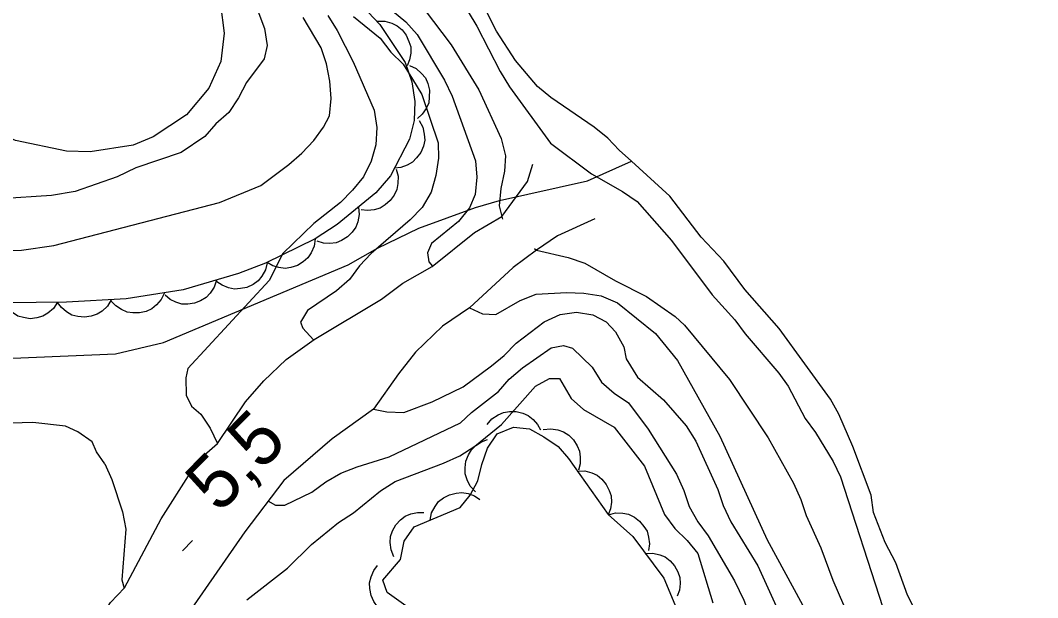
# Model space of a CAD drawing. Extents: x 336540 to 340074, y 5572036 to 5573747.
# Drawn here: x 338287.2 to 338344, y 5573365.1 to 5573397.3 of the extents above; entities that cross this region are included whole.
import ezdxf

# ---------------------------------------------------------------- set-up
doc = ezdxf.new("R2010")
doc.units = 0
for name, color, linetype in [('Niveau 1', 7, 'Continuous'), ('Niveau 19', 7, 'Continuous'), ('Niveau 2', 7, 'Continuous'), ('Niveau 3', 7, 'Continuous'), ('Niveau 4', 7, 'Continuous'), ('Niveau 44', 7, 'Continuous')]:
    doc.layers.add(name, color=color, linetype=linetype)

msp = doc.modelspace()

# ---------------------------------------------------------------- linework, layer by layer
at = {"layer": 'Niveau 1'}
for points in [[(338304.36, 5573397.62), (338304.88, 5573396.78), (338305.77, 5573395.03), (338306.95, 5573392.33), (338307.09, 5573391.36), (338307.05, 5573390.39), (338306.78, 5573389.48), (338306.35, 5573388.61), (338305.74, 5573387.86), (338305.07, 5573387.16), (338303.57, 5573385.99), (338301.84, 5573384.31), (338301.08, 5573382.81), (338296.53, 5573377.88), (338296.43, 5573377.36), (338296.44, 5573376.4), (338296.74, 5573375.78), (338297.26, 5573375.33), (338297.78, 5573374.55), (338298.2, 5573373.7)], [(338301.01, 5573370.49), (338301.44, 5573370.24), (338301.95, 5573370.25), (338303.46, 5573370.97), (338304.25, 5573371.55), (338305.09, 5573372.03), (338305.99, 5573372.39), (338307.79, 5573372.94), (338311.78, 5573374.84), (338312.39, 5573375.43), (338313.89, 5573376.6), (338314.5, 5573377.29), (338315.23, 5573377.93), (338316.85, 5573379.05), (338317.53, 5573379.18), (338318.04, 5573379.02), (338319.14, 5573377.96), (338319.66, 5573377.12), (338320.36, 5573376.51), (338321.16, 5573375.96), (338322.27, 5573374.5), (338323.84, 5573371.97), (338324.26, 5573371.07), (338324.56, 5573370.17)], [(338324.56, 5573370.17), (338325.03, 5573369.32), (338325.61, 5573368.54), (338327.08, 5573366.01), (338327.61, 5573364.94), (338328.03, 5573363.81), (338329.61, 5573361.29), (338332.25, 5573356.17), (338333.42, 5573354.6), (338334.41, 5573352.92), (338335.63, 5573351.41), (338336.33, 5573350.74), (338336.91, 5573350.01), (338337.43, 5573349.17), (338338.26, 5573347.42), (338339.87, 5573343.19), (338341.39, 5573340.67), (338342.52, 5573337.96), (338343.05, 5573337.12), (338344.21, 5573335.61)]]:
    msp.add_lwpolyline(points, dxfattribs=at)
at = {"layer": 'Niveau 19'}
for points in [[(338277.67, 5573352.4), (338279.64, 5573353.26), (338283.12, 5573355.12), (338284.87, 5573356.21), (338286.56, 5573357.41), (338288.13, 5573358.9), (338289.53, 5573360.62), (338292.22, 5573364.81), (338293, 5573365.63), (338295.05, 5573369.48), (338296.7, 5573372.09), (338297.44, 5573373.05), (338298.2, 5573373.7), (338299.75, 5573376.02), (338300.78, 5573377.2), (338302.04, 5573378.38), (338303.59, 5573379.5), (338307.35, 5573381.76), (338308.56, 5573382.65), (338310.2, 5573383.59), (338312.55, 5573385.48), (338314.09, 5573386.39), (338315.52, 5573388.34), (338315.81, 5573389.31)], [(338319.28, 5573386.25), (338317.2, 5573385.31), (338316.03, 5573384.51), (338314.72, 5573383.54), (338312.27, 5573381.27), (338310.77, 5573380.26), (338309.26, 5573378.8), (338308.3, 5573377.59), (338306.91, 5573375.61), (338304.61, 5573373.96), (338301.9, 5573371.63), (338299.72, 5573368.76), (338296.43, 5573364), (338294.73, 5573361.96), (338293.54, 5573360.68), (338292.25, 5573358.79), (338291.36, 5573357.15), (338288.45, 5573353), (338287.1, 5573350.93), (338285.86, 5573348.36), (338285.21, 5573345.45), (338285, 5573343.56)]]:
    msp.add_lwpolyline(points, dxfattribs=at)
at = {"layer": 'Niveau 2'}
for points in [[(338307.76, 5573400.6), (338311.26, 5573395.99), (338312.79, 5573393.46), (338314.04, 5573390.75), (338314.28, 5573389.78), (338314.24, 5573388.92), (338314.03, 5573387.95), (338313.94, 5573386.98), (338314.12, 5573386.24)], [(338310.87, 5573400.07), (338312.69, 5573397.03), (338313.99, 5573394.49), (338314.52, 5573393.64), (338316.8, 5573390.49), (338319.1, 5573388.77), (338320.83, 5573387.78), (338321.64, 5573387.23), (338323.56, 5573385.04), (338325.83, 5573382.01), (338327.11, 5573380.61), (338327.69, 5573379.82), (338329.56, 5573377.63), (338330.08, 5573376.9), (338331.03, 5573375.1), (338331.61, 5573374.31), (338332.61, 5573372.68), (338333.02, 5573371.83), (338335.38, 5573364.52)], [(338300.17, 5573398.65), (338300.82, 5573396.9), (338300.96, 5573395.94), (338300.8, 5573395.2), (338299.81, 5573393.87), (338299.37, 5573393.01), (338298.82, 5573392.2), (338298.1, 5573391.56), (338297.49, 5573390.86), (338296.17, 5573389.97)], [(338296.17, 5573389.97), (338293.62, 5573389.11), (338292.58, 5573388.6), (338290.23, 5573387.79), (338288.91, 5573387.56), (338286.07, 5573387.37), (338283.16, 5573387.45), (338280.5, 5573387.8), (338277.98, 5573388.44), (338275.37, 5573389.52), (338272.57, 5573391.08), (338267.18, 5573394.65), (338264.82, 5573396.01), (338260.25, 5573397.99)], [(338298.37, 5573398.24), (338298.56, 5573396.64), (338298.38, 5573395.05), (338297.71, 5573393.56), (338296.46, 5573392.06), (338294.6, 5573390.84), (338293.48, 5573390.38), (338291.08, 5573390), (338289.75, 5573390.03), (338286.91, 5573390.64), (338285.53, 5573391.22), (338284.21, 5573392.02), (338281.97, 5573393.85), (338280.13, 5573395.63), (338278.43, 5573396.93), (338276.46, 5573397.83)], [(338307.97, 5573397.88), (338308.72, 5573397.27), (338309.36, 5573396.55), (338310.88, 5573394.01), (338311.3, 5573393.11), (338312.62, 5573389.49), (338312.69, 5573388.58), (338312.6, 5573387.61), (338312.27, 5573386.86), (338311.66, 5573386.11), (338310.15, 5573384.88), (338309.93, 5573384.36), (338310, 5573383.85), (338310.21, 5573383.6)], [(338282.71, 5573384.41), (338287.24, 5573384.51), (338289.05, 5573384.77), (338298.31, 5573387.16), (338300.62, 5573388.12), (338302.18, 5573389.29), (338302.9, 5573389.93), (338303.57, 5573390.63), (338304.12, 5573391.38), (338304.45, 5573392.01), (338304.54, 5573392.98), (338304.47, 5573393.95), (338304.28, 5573394.91), (338303.98, 5573395.81), (338302.98, 5573397.5)], [(338305.8, 5573397.57), (338307.29, 5573396.35), (338307.88, 5573395.57), (338308.57, 5573394.9), (338309.1, 5573394.06), (338309.62, 5573393.21), (338310.53, 5573390.5), (338310.55, 5573389.64), (338310.39, 5573388.67), (338310.13, 5573387.75), (338309.64, 5573386.89), (338308.97, 5573386.19), (338306.79, 5573384.32), (338306.13, 5573383.63), (338305.57, 5573382.87), (338304.85, 5573382.23), (338303.23, 5573381.12), (338302.84, 5573380.48), (338302.96, 5573380.14), (338303.55, 5573379.49)], [(338315.91, 5573384.6), (338316.03, 5573384.51), (338317.8, 5573384.09), (338318.72, 5573383.77), (338320.44, 5573382.78), (338322.16, 5573381.91), (338323.77, 5573380.8), (338324.3, 5573380.3), (338326.8, 5573377.27), (338328.96, 5573374.01), (338330.38, 5573371.47), (338330.79, 5573370.57), (338331.09, 5573369.66), (338331.92, 5573367.86), (338332.58, 5573366.05), (338335.32, 5573359.72)], [(338312.27, 5573381.27), (338313.01, 5573380.95), (338313.75, 5573380.91), (338315.1, 5573381.68), (338316, 5573382.04), (338317.7, 5573382.13), (338318.66, 5573382.09), (338319.63, 5573381.94), (338320.55, 5573381.56), (338322.68, 5573379.84), (338323.9, 5573378.33), (338326.26, 5573374.11), (338328.92, 5573368.3), (338333.21, 5573360.38), (338335.96, 5573356.62), (338340.23, 5573349.19), (338345.77, 5573337.11)], [(338306.91, 5573375.61), (338307.65, 5573375.46), (338308.61, 5573375.42), (338310.19, 5573376.02), (338311.93, 5573376.86), (338313.5, 5573378.03), (338314.22, 5573378.62), (338314.89, 5573379.31), (338316.45, 5573380.49), (338317.35, 5573380.9), (338318.26, 5573381.04), (338319.17, 5573380.89), (338319.91, 5573380.5), (338320.43, 5573379.94), (338320.9, 5573379.1), (338321.03, 5573378.42), (338321.67, 5573377.41), (338323.12, 5573376.13), (338324.39, 5573374.68), (338324.92, 5573373.83), (338326.16, 5573371.13), (338326.46, 5573370.22), (338326.88, 5573369.32), (338328.4, 5573366.85), (338330.42, 5573362.39)], [(338299.83, 5573364.96), (338302.11, 5573366.72), (338303.45, 5573368.05), (338304.95, 5573369.28), (338305.79, 5573369.81), (338307.3, 5573371.04), (338308.13, 5573371.56), (338310.83, 5573372.59), (338311.73, 5573373.01), (338312.57, 5573373.54), (338314.07, 5573374.76), (338315.96, 5573376.9), (338316.74, 5573377.32), (338317.31, 5573377.33), (338317.95, 5573376.21), (338318.64, 5573375.6), (338320.36, 5573374.61), (338322.05, 5573372.43), (338323.17, 5573369.73), (338323.76, 5573368.94), (338324.45, 5573368.27), (338325.03, 5573367.55), (338325.87, 5573364.78)], [(338291.89, 5573372.55), (338291.43, 5573373.23), (338291.19, 5573373.79), (338290.39, 5573374.34), (338289.7, 5573374.67), (338287.88, 5573374.86), (338286.07, 5573374.82)], [(338291.89, 5573372.55), (338292.28, 5573371.68), (338292.88, 5573369.87), (338293.07, 5573368.91), (338292.84, 5573366.07), (338292.98, 5573365.61)]]:
    msp.add_lwpolyline(points, dxfattribs=at)
at = {"layer": 'Niveau 3'}
msp.add_line((338296.23, 5573367.7), (338296.8, 5573368.27), dxfattribs=at)
at = {"layer": 'Niveau 4'}
for points in [[(338336.1, 5573367.02), (338335.51, 5573368.15), (338334.85, 5573369.84), (338334.72, 5573370.81), (338333.7, 5573373.52), (338332.92, 5573375.34), (338332.45, 5573376.18), (338329.59, 5573380.12), (338327.67, 5573382.3), (338326.5, 5573383.88), (338325.22, 5573385.22), (338323.47, 5573387.52), (338321.33, 5573389.48), (338320.64, 5573390.09), (338320, 5573390.76), (338319.25, 5573391.38), (338316.82, 5573393.04), (338316.07, 5573393.65), (338314.85, 5573395.11), (338313.79, 5573396.74), (338313.09, 5573398.1)], [(338262.8, 5573375.34), (338265.34, 5573376.12), (338266.74, 5573376.31), (338274.62, 5573377.26), (338276.82, 5573377.36), (338277.65, 5573377.56), (338279.68, 5573377.64), (338280.85, 5573377.86), (338286.76, 5573378.46), (338292.49, 5573378.7), (338295.17, 5573379.34), (338305.49, 5573383.69), (338307.13, 5573384.61), (338309.45, 5573385.73), (338312.61, 5573386.88), (338313.96, 5573387.28), (338318.87, 5573388.37), (338321.33, 5573389.48)], [(338344.12, 5573349.44), (338343.87, 5573350.4), (338343.8, 5573351.37), (338343.55, 5573352.34), (338343.19, 5573353.24), (338341.14, 5573356.57), (338339.73, 5573359.1), (338338.95, 5573360.91), (338336.76, 5573365.21), (338336.1, 5573367.02)]]:
    msp.add_lwpolyline(points, dxfattribs=at)
at = {"layer": 'Niveau 44'}
for points in [[(338306.3, 5573398.15), (338307.27, 5573397.11), (338308.68, 5573394.99), (338309.06, 5573393.91), (338309.23, 5573392.82), (338309.18, 5573391.75), (338308.93, 5573390.71), (338307.86, 5573388.66), (338307.04, 5573387.71), (338304.89, 5573385.93), (338303.66, 5573385.14), (338300.88, 5573383.77), (338299.37, 5573383.2), (338296.27, 5573382.28), (338293.09, 5573381.78), (338289.76, 5573381.6), (338286.36, 5573381.55)], [(338307.14, 5573397.31), (338307.55, 5573397.31), (338307.94, 5573397.19), (338308.24, 5573397.05), (338308.51, 5573396.81), (338308.74, 5573396.52), (338308.89, 5573396.17), (338308.99, 5573395.86), (338308.99, 5573395.51), (338308.93, 5573395.15), (338308.8, 5573394.81)], [(338308.92, 5573394.83), (338309.29, 5573394.65), (338309.6, 5573394.38), (338309.81, 5573394.13), (338309.95, 5573393.81), (338310.04, 5573393.45), (338310.03, 5573393.06), (338310, 5573392.74), (338309.85, 5573392.42), (338309.64, 5573392.11), (338309.38, 5573391.87)], [(338309.47, 5573391.75), (338309.67, 5573391.38), (338309.75, 5573390.99), (338309.78, 5573390.66), (338309.7, 5573390.31), (338309.56, 5573389.97), (338309.32, 5573389.67), (338309.1, 5573389.43), (338308.79, 5573389.26), (338308.44, 5573389.13), (338308.09, 5573389.09)], [(338308.18, 5573389.03), (338308.29, 5573388.63), (338308.28, 5573388.22), (338308.22, 5573387.89), (338308.07, 5573387.58), (338307.85, 5573387.28), (338307.56, 5573387.03), (338307.28, 5573386.85), (338306.94, 5573386.76), (338306.58, 5573386.72), (338306.22, 5573386.76)], [(338306.07, 5573386.91), (338306.11, 5573386.49), (338306.03, 5573386.09), (338305.92, 5573385.78), (338305.72, 5573385.5), (338305.46, 5573385.24), (338305.12, 5573385.04), (338304.83, 5573384.91), (338304.48, 5573384.87), (338304.11, 5573384.89), (338303.76, 5573385)], [(338303.66, 5573385.14), (338303.6, 5573384.72), (338303.43, 5573384.36), (338303.25, 5573384.08), (338302.99, 5573383.85), (338302.67, 5573383.65), (338302.3, 5573383.54), (338301.98, 5573383.48), (338301.63, 5573383.53), (338301.28, 5573383.63), (338300.97, 5573383.81)], [(338300.97, 5573383.8), (338300.87, 5573383.4), (338300.67, 5573383.05), (338300.46, 5573382.79), (338300.18, 5573382.58), (338299.84, 5573382.42), (338299.47, 5573382.35), (338299.14, 5573382.32), (338298.8, 5573382.4), (338298.46, 5573382.54), (338298.16, 5573382.74)], [(338298.13, 5573382.83), (338298.01, 5573382.43), (338297.78, 5573382.1), (338297.56, 5573381.85), (338297.25, 5573381.67), (338296.91, 5573381.54), (338296.53, 5573381.49), (338296.2, 5573381.48), (338295.87, 5573381.59), (338295.54, 5573381.75), (338295.26, 5573381.98)], [(338295.23, 5573382.12), (338295.05, 5573381.74), (338294.78, 5573381.44), (338294.52, 5573381.22), (338294.2, 5573381.08), (338293.84, 5573380.99), (338293.46, 5573381), (338293.14, 5573381.03), (338292.82, 5573381.18), (338292.51, 5573381.39), (338292.26, 5573381.65)], [(338289.26, 5573381.59), (338289.03, 5573381.24), (338288.72, 5573380.98), (338288.44, 5573380.81), (338288.1, 5573380.71), (338287.73, 5573380.67), (338287.35, 5573380.73), (338287.04, 5573380.82), (338286.74, 5573381.01), (338286.46, 5573381.25), (338286.26, 5573381.55)], [(338292.25, 5573381.73), (338292.04, 5573381.38), (338291.74, 5573381.1), (338291.46, 5573380.92), (338291.13, 5573380.81), (338290.76, 5573380.76), (338290.38, 5573380.8), (338290.06, 5573380.87), (338289.76, 5573381.05), (338289.48, 5573381.29), (338289.26, 5573381.57)], [(338313.26, 5573374.75), (338313.53, 5573375.07), (338313.87, 5573375.29), (338314.17, 5573375.43), (338314.52, 5573375.49), (338314.89, 5573375.48), (338315.25, 5573375.38), (338315.56, 5573375.26), (338315.83, 5573375.04), (338316.08, 5573374.76), (338316.25, 5573374.45)], [(338308.43, 5573367.2), (338308.63, 5573368.23), (338309.18, 5573369.04), (338311.76, 5573370.11), (338312.31, 5573370.8), (338312.75, 5573371.61), (338312.96, 5573372.52), (338313.28, 5573373.44), (338313.83, 5573374.24), (338314.73, 5573374.6), (338315.63, 5573374.51), (338316.43, 5573374.07), (338317.23, 5573373.52), (338317.81, 5573372.85), (338320.02, 5573369.72), (338321.4, 5573368.5), (338323.14, 5573366.16), (338323.85, 5573364.47)], [(338316.4, 5573374.47), (338316.82, 5573374.52), (338317.22, 5573374.45), (338317.53, 5573374.35), (338317.82, 5573374.15), (338318.09, 5573373.9), (338318.29, 5573373.57), (338318.43, 5573373.27), (338318.47, 5573372.92), (338318.46, 5573372.55), (338318.37, 5573372.21)], [(338312.61, 5573371), (338312.32, 5573371.31), (338312.15, 5573371.67), (338312.04, 5573371.99), (338312.03, 5573372.34), (338312.08, 5573372.7), (338312.23, 5573373.06), (338312.39, 5573373.34), (338312.64, 5573373.59), (338312.95, 5573373.79), (338313.28, 5573373.92)], [(338318.3, 5573372.15), (338318.72, 5573372.16), (338319.11, 5573372.05), (338319.41, 5573371.92), (338319.68, 5573371.7), (338319.92, 5573371.41), (338320.09, 5573371.07), (338320.2, 5573370.76), (338320.21, 5573370.41), (338320.16, 5573370.04), (338320.03, 5573369.7)], [(338310.08, 5573369.41), (338310.16, 5573369.82), (338310.35, 5573370.18), (338310.55, 5573370.45), (338310.83, 5573370.66), (338311.16, 5573370.83), (338311.53, 5573370.92), (338311.85, 5573370.95), (338312.2, 5573370.89), (338312.55, 5573370.76), (338312.85, 5573370.56)], [(338308.04, 5573367.36), (338307.89, 5573367.75), (338307.85, 5573368.16), (338307.87, 5573368.49), (338307.98, 5573368.82), (338308.16, 5573369.14), (338308.43, 5573369.42), (338308.68, 5573369.63), (338309, 5573369.76), (338309.37, 5573369.84), (338309.73, 5573369.84)], [(338320.04, 5573369.71), (338320.44, 5573369.81), (338320.85, 5573369.79), (338321.17, 5573369.74), (338321.49, 5573369.58), (338321.78, 5573369.36), (338322.02, 5573369.06), (338322.2, 5573368.79), (338322.29, 5573368.45), (338322.33, 5573368.08), (338322.28, 5573367.72)], [(338309.97, 5573363.72), (338307.67, 5573365.37), (338307.43, 5573366.05), (338308.43, 5573367.2)], [(338322.1, 5573367.55), (338322.52, 5573367.57), (338322.91, 5573367.47), (338323.22, 5573367.35), (338323.5, 5573367.13), (338323.74, 5573366.85), (338323.92, 5573366.51), (338324.03, 5573366.21), (338324.05, 5573365.86), (338324.01, 5573365.49), (338323.89, 5573365.15)], [(338308.14, 5573364.05), (338307.73, 5573364.15), (338307.39, 5573364.36), (338307.13, 5573364.57), (338306.93, 5573364.86), (338306.78, 5573365.2), (338306.71, 5573365.58), (338306.69, 5573365.9), (338306.78, 5573366.24), (338306.93, 5573366.59), (338307.14, 5573366.88)]]:
    msp.add_lwpolyline(points, dxfattribs=at)

# ---------------------------------------------------------------- texts
at = {"layer": 'Niveau 3'}
msp.add_text('5,5    ', height=2.9999, rotation=45.4934, dxfattribs=at).set_placement((338298.28, 5573369.73))

doc.saveas('drawing.dxf')
